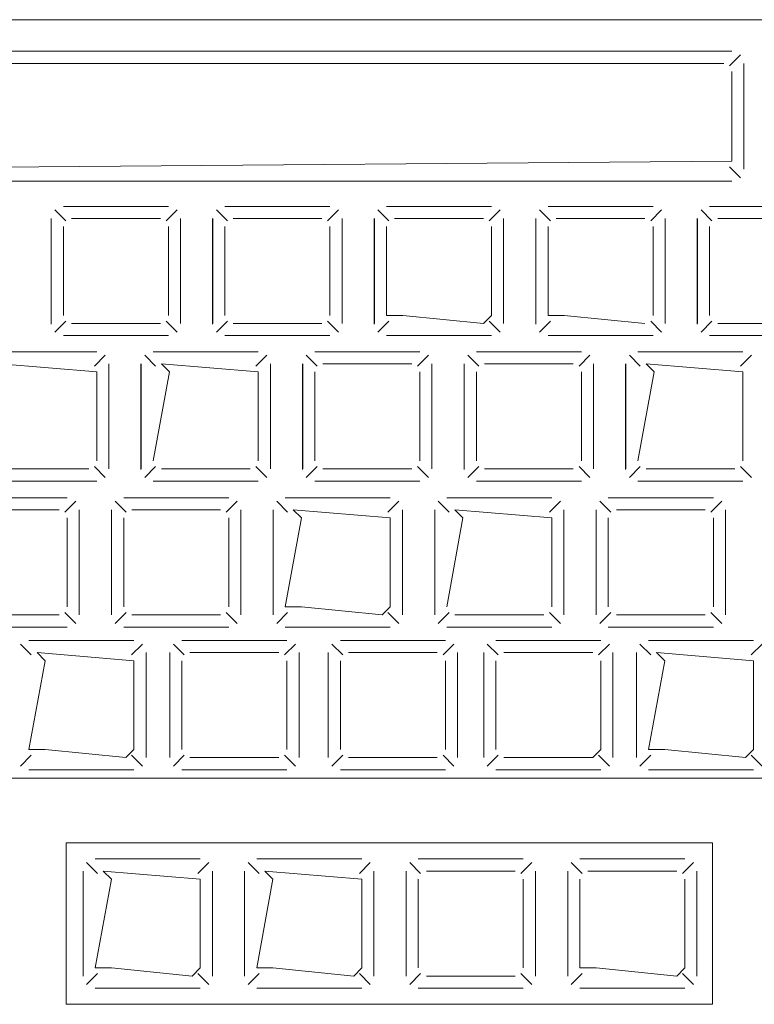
# Model space of a CAD drawing. Header units: feet. Extents: x 8 to 127, y 6 to 90.
# Tile 310 of 538: x 46.8264 to 46.8719, y 50.2947 to 50.3556. Entities that reach past the tile are written whole.
import ezdxf

# ---------------------------------------------------------------- set-up
doc = ezdxf.new("R2010")
doc.units = ezdxf.units.FT
doc.header["$MEASUREMENT"] = 0
doc.layers.add('MOBILARIO', color=8, linetype='Continuous')

msp = doc.modelspace()

# ---------------------------------------------------------------- linework, layer by layer
at = {"layer": 'MOBILARIO', "lineweight": 5}
for p, q in [((46.791295, 50.355619), (46.887795, 50.355619)), ((46.791295, 50.355619), (46.887795, 50.355619)), ((46.808597, 50.353664), (46.870494, 50.353664)), ((46.808597, 50.353664), (46.870494, 50.353664)), ((46.870348, 50.352768), (46.871024, 50.353444)), ((46.870348, 50.352768), (46.871024, 50.353444)), ((46.869994, 50.352914), (46.809097, 50.352914)), ((46.869994, 50.352914), (46.809097, 50.352914)), ((46.871244, 50.352914), (46.871244, 50.346369)), ((46.871244, 50.346369), (46.871244, 50.352914)), ((46.871244, 50.352914), (46.871244, 50.346369)), ((46.871244, 50.346369), (46.871244, 50.352914)), ((46.870494, 50.346869), (46.870494, 50.352414)), ((46.870494, 50.346869), (46.870494, 50.352414)), ((46.809097, 50.346369), (46.870494, 50.346869)), ((46.809097, 50.346369), (46.870494, 50.346869)), ((46.870348, 50.346516), (46.871024, 50.345839)), ((46.870348, 50.346516), (46.871024, 50.345839)), ((46.870494, 50.345619), (46.808597, 50.345619)), ((46.870494, 50.345619), (46.808597, 50.345619)), ((46.829266, 50.343169), (46.828589, 50.343846)), ((46.829266, 50.343169), (46.828589, 50.343846)), ((46.829119, 50.344066), (46.835619, 50.344066)), ((46.829119, 50.344066), (46.835619, 50.344066)), ((46.835473, 50.343169), (46.83615, 50.343846)), ((46.835473, 50.343169), (46.83615, 50.343846)), ((46.839266, 50.343169), (46.838589, 50.343846)), ((46.839266, 50.343169), (46.838589, 50.343846)), ((46.839119, 50.344066), (46.845619, 50.344066)), ((46.839119, 50.344066), (46.845619, 50.344066)), ((46.845473, 50.343169), (46.84615, 50.343846)), ((46.845473, 50.343169), (46.84615, 50.343846)), ((46.849266, 50.343169), (46.848589, 50.343846)), ((46.849266, 50.343169), (46.848589, 50.343846)), ((46.849119, 50.344066), (46.855619, 50.344066)), ((46.849119, 50.344066), (46.855619, 50.344066)), ((46.855473, 50.343169), (46.85615, 50.343846)), ((46.855473, 50.343169), (46.85615, 50.343846)), ((46.859266, 50.343169), (46.858589, 50.343846)), ((46.859266, 50.343169), (46.858589, 50.343846)), ((46.859119, 50.344066), (46.865619, 50.344066)), ((46.859119, 50.344066), (46.865619, 50.344066)), ((46.865473, 50.343169), (46.86615, 50.343846)), ((46.865473, 50.343169), (46.86615, 50.343846)), ((46.869266, 50.343169), (46.868589, 50.343846)), ((46.869266, 50.343169), (46.868589, 50.343846)), ((46.869119, 50.344066), (46.875619, 50.344066)), ((46.869119, 50.344066), (46.875619, 50.344066)), ((46.828357, 50.336779), (46.828357, 50.343324)), ((46.828357, 50.336779), (46.828357, 50.343324)), ((46.828369, 50.336816), (46.828369, 50.343316)), ((46.828369, 50.336816), (46.828369, 50.343316)), ((46.829619, 50.343316), (46.835119, 50.343316)), ((46.829619, 50.343316), (46.835119, 50.343316)), ((46.836369, 50.343316), (46.836369, 50.336816)), ((46.836369, 50.343316), (46.836369, 50.336816)), ((46.838357, 50.336779), (46.838357, 50.343324)), ((46.838357, 50.336779), (46.838357, 50.343324)), ((46.838369, 50.336816), (46.838369, 50.343316)), ((46.838369, 50.336816), (46.838369, 50.343316)), ((46.839619, 50.343316), (46.845119, 50.343316)), ((46.839619, 50.343316), (46.845119, 50.343316)), ((46.846369, 50.343316), (46.846369, 50.336816)), ((46.846369, 50.343316), (46.846369, 50.336816)), ((46.848357, 50.336779), (46.848357, 50.343324)), ((46.848357, 50.336779), (46.848357, 50.343324)), ((46.848369, 50.336816), (46.848369, 50.343316)), ((46.848369, 50.336816), (46.848369, 50.343316)), ((46.849619, 50.343316), (46.855119, 50.343316)), ((46.849619, 50.343316), (46.855119, 50.343316)), ((46.856369, 50.343316), (46.856369, 50.336816)), ((46.856369, 50.343316), (46.856369, 50.336816)), ((46.858357, 50.336779), (46.858357, 50.343324)), ((46.858357, 50.336779), (46.858357, 50.343324)), ((46.858369, 50.336816), (46.858369, 50.343316)), ((46.858369, 50.336816), (46.858369, 50.343316)), ((46.859619, 50.343316), (46.865119, 50.343316)), ((46.859619, 50.343316), (46.865119, 50.343316)), ((46.866369, 50.343316), (46.866369, 50.336816)), ((46.866369, 50.343316), (46.866369, 50.336816)), ((46.868357, 50.336779), (46.868357, 50.343324)), ((46.868357, 50.336779), (46.868357, 50.343324)), ((46.868369, 50.336816), (46.868369, 50.343316)), ((46.868369, 50.336816), (46.868369, 50.343316)), ((46.869619, 50.343316), (46.875119, 50.343316)), ((46.869619, 50.343316), (46.875119, 50.343316)), ((46.829119, 50.337316), (46.829119, 50.342816)), ((46.829119, 50.337316), (46.829119, 50.342816)), ((46.835619, 50.342816), (46.835619, 50.337316)), ((46.835619, 50.342816), (46.835619, 50.337316)), ((46.839119, 50.337316), (46.839119, 50.342816)), ((46.839119, 50.337316), (46.839119, 50.342816)), ((46.845619, 50.342816), (46.845619, 50.337316)), ((46.845619, 50.342816), (46.845619, 50.337316)), ((46.849119, 50.337316), (46.849119, 50.342816)), ((46.849119, 50.337316), (46.849119, 50.342816)), ((46.855619, 50.342816), (46.855619, 50.337316)), ((46.855619, 50.342816), (46.855619, 50.337316)), ((46.859119, 50.337316), (46.859119, 50.342816)), ((46.859119, 50.337316), (46.859119, 50.342816)), ((46.865619, 50.342816), (46.865619, 50.337316)), ((46.865619, 50.342816), (46.865619, 50.337316)), ((46.869119, 50.337316), (46.869119, 50.342816)), ((46.869119, 50.337316), (46.869119, 50.342816)), ((46.829266, 50.336962), (46.828589, 50.336285)), ((46.829266, 50.336962), (46.828589, 50.336285)), ((46.835119, 50.336816), (46.829619, 50.336816)), ((46.835119, 50.336816), (46.829619, 50.336816)), ((46.835473, 50.336962), (46.83615, 50.336285)), ((46.835473, 50.336962), (46.83615, 50.336285)), ((46.839266, 50.336962), (46.838589, 50.336285)), ((46.839266, 50.336962), (46.838589, 50.336285)), ((46.845119, 50.336816), (46.839619, 50.336816)), ((46.845119, 50.336816), (46.839619, 50.336816)), ((46.845473, 50.336962), (46.84615, 50.336285)), ((46.845473, 50.336962), (46.84615, 50.336285)), ((46.849266, 50.336962), (46.848589, 50.336285)), ((46.849266, 50.336962), (46.848589, 50.336285)), ((46.850119, 50.337316), (46.849119, 50.337316)), ((46.850119, 50.337316), (46.849119, 50.337316)), ((46.855119, 50.336816), (46.850119, 50.337316)), ((46.855119, 50.336816), (46.850119, 50.337316)), ((46.855619, 50.337316), (46.855119, 50.336816)), ((46.855619, 50.337316), (46.855119, 50.336816)), ((46.855473, 50.336962), (46.85615, 50.336285)), ((46.855473, 50.336962), (46.85615, 50.336285)), ((46.859266, 50.336962), (46.858589, 50.336285)), ((46.859266, 50.336962), (46.858589, 50.336285)), ((46.860119, 50.337316), (46.859119, 50.337316)), ((46.860119, 50.337316), (46.859119, 50.337316)), ((46.865119, 50.336816), (46.860119, 50.337316)), ((46.865119, 50.336816), (46.860119, 50.337316)), ((46.865473, 50.336962), (46.86615, 50.336285)), ((46.865473, 50.336962), (46.86615, 50.336285)), ((46.869266, 50.336962), (46.868589, 50.336285)), ((46.869266, 50.336962), (46.868589, 50.336285)), ((46.875119, 50.336816), (46.869619, 50.336816)), ((46.875119, 50.336816), (46.869619, 50.336816)), ((46.835619, 50.336066), (46.829119, 50.336066)), ((46.835619, 50.336066), (46.829119, 50.336066)), ((46.845619, 50.336066), (46.839119, 50.336066)), ((46.845619, 50.336066), (46.839119, 50.336066)), ((46.855619, 50.336066), (46.849119, 50.336066)), ((46.855619, 50.336066), (46.849119, 50.336066)), ((46.865619, 50.336066), (46.859119, 50.336066)), ((46.865619, 50.336066), (46.859119, 50.336066)), ((46.875619, 50.336066), (46.869119, 50.336066)), ((46.875619, 50.336066), (46.869119, 50.336066)), ((46.824682, 50.335066), (46.831182, 50.335066)), ((46.824682, 50.335066), (46.831182, 50.335066)), ((46.834682, 50.335066), (46.841182, 50.335066)), ((46.834682, 50.335066), (46.841182, 50.335066)), ((46.844682, 50.335066), (46.851182, 50.335066)), ((46.844682, 50.335066), (46.851182, 50.335066)), ((46.854682, 50.335066), (46.861182, 50.335066)), ((46.854682, 50.335066), (46.861182, 50.335066)), ((46.864682, 50.335066), (46.871182, 50.335066)), ((46.864682, 50.335066), (46.871182, 50.335066)), ((46.831036, 50.33417), (46.831713, 50.334846)), ((46.831036, 50.33417), (46.831713, 50.334846)), ((46.834829, 50.33417), (46.834152, 50.334846)), ((46.834829, 50.33417), (46.834152, 50.334846)), ((46.841036, 50.33417), (46.841713, 50.334846)), ((46.841036, 50.33417), (46.841713, 50.334846)), ((46.844829, 50.33417), (46.844152, 50.334846)), ((46.844829, 50.33417), (46.844152, 50.334846)), ((46.851036, 50.33417), (46.851713, 50.334846)), ((46.851036, 50.33417), (46.851713, 50.334846)), ((46.854829, 50.33417), (46.854152, 50.334846)), ((46.854829, 50.33417), (46.854152, 50.334846)), ((46.861036, 50.33417), (46.861713, 50.334846)), ((46.861036, 50.33417), (46.861713, 50.334846)), ((46.864829, 50.33417), (46.864152, 50.334846)), ((46.864829, 50.33417), (46.864152, 50.334846)), ((46.871036, 50.33417), (46.871713, 50.334846)), ((46.871036, 50.33417), (46.871713, 50.334846)), ((46.825182, 50.334316), (46.831182, 50.333816)), ((46.825182, 50.334316), (46.831182, 50.333816)), ((46.831182, 50.333816), (46.831182, 50.328316)), ((46.831182, 50.333816), (46.831182, 50.328316)), ((46.831932, 50.334316), (46.831932, 50.327816)), ((46.831932, 50.334316), (46.831932, 50.327816)), ((46.83392, 50.32778), (46.83392, 50.334325)), ((46.83392, 50.32778), (46.83392, 50.334325)), ((46.833932, 50.327816), (46.833932, 50.334316)), ((46.833932, 50.327816), (46.833932, 50.334316)), ((46.834682, 50.328316), (46.835682, 50.333816)), ((46.834682, 50.328316), (46.835682, 50.333816)), ((46.835682, 50.333816), (46.835182, 50.334316)), ((46.835182, 50.334316), (46.841182, 50.333816)), ((46.835682, 50.333816), (46.835182, 50.334316)), ((46.835182, 50.334316), (46.841182, 50.333816)), ((46.841182, 50.333816), (46.841182, 50.328316)), ((46.841182, 50.333816), (46.841182, 50.328316)), ((46.841932, 50.334316), (46.841932, 50.327816)), ((46.841932, 50.334316), (46.841932, 50.327816)), ((46.84392, 50.32778), (46.84392, 50.334325)), ((46.84392, 50.32778), (46.84392, 50.334325)), ((46.843932, 50.327816), (46.843932, 50.334316)), ((46.843932, 50.327816), (46.843932, 50.334316)), ((46.844682, 50.328316), (46.844682, 50.333816)), ((46.844682, 50.328316), (46.844682, 50.333816)), ((46.845182, 50.334316), (46.850682, 50.334316)), ((46.845182, 50.334316), (46.850682, 50.334316)), ((46.851182, 50.333816), (46.851182, 50.328316)), ((46.851182, 50.333816), (46.851182, 50.328316)), ((46.851932, 50.334316), (46.851932, 50.327816)), ((46.851932, 50.334316), (46.851932, 50.327816)), ((46.85392, 50.32778), (46.85392, 50.334325)), ((46.85392, 50.32778), (46.85392, 50.334325)), ((46.853932, 50.327816), (46.853932, 50.334316)), ((46.853932, 50.327816), (46.853932, 50.334316)), ((46.854682, 50.328316), (46.854682, 50.333816)), ((46.854682, 50.328316), (46.854682, 50.333816)), ((46.855182, 50.334316), (46.860682, 50.334316)), ((46.855182, 50.334316), (46.860682, 50.334316)), ((46.861182, 50.333816), (46.861182, 50.328316)), ((46.861182, 50.333816), (46.861182, 50.328316)), ((46.861932, 50.334316), (46.861932, 50.327816)), ((46.861932, 50.334316), (46.861932, 50.327816)), ((46.86392, 50.32778), (46.86392, 50.334325)), ((46.86392, 50.32778), (46.86392, 50.334325)), ((46.863932, 50.327816), (46.863932, 50.334316)), ((46.863932, 50.327816), (46.863932, 50.334316)), ((46.864682, 50.328316), (46.865682, 50.333816)), ((46.864682, 50.328316), (46.865682, 50.333816)), ((46.865682, 50.333816), (46.865182, 50.334316)), ((46.865182, 50.334316), (46.871182, 50.333816)), ((46.865682, 50.333816), (46.865182, 50.334316)), ((46.865182, 50.334316), (46.871182, 50.333816)), ((46.871182, 50.333816), (46.871182, 50.328316)), ((46.871182, 50.333816), (46.871182, 50.328316)), ((46.830682, 50.327816), (46.825182, 50.327816)), ((46.830682, 50.327816), (46.825182, 50.327816)), ((46.831036, 50.327962), (46.831713, 50.327286)), ((46.831036, 50.327962), (46.831713, 50.327286)), ((46.834829, 50.327962), (46.834152, 50.327286)), ((46.834829, 50.327962), (46.834152, 50.327286)), ((46.840682, 50.327816), (46.835182, 50.327816)), ((46.840682, 50.327816), (46.835182, 50.327816)), ((46.841036, 50.327962), (46.841713, 50.327286)), ((46.841036, 50.327962), (46.841713, 50.327286)), ((46.844829, 50.327962), (46.844152, 50.327286)), ((46.844829, 50.327962), (46.844152, 50.327286)), ((46.850682, 50.327816), (46.845182, 50.327816)), ((46.850682, 50.327816), (46.845182, 50.327816)), ((46.851036, 50.327962), (46.851713, 50.327286)), ((46.851036, 50.327962), (46.851713, 50.327286)), ((46.854829, 50.327962), (46.854152, 50.327286)), ((46.854829, 50.327962), (46.854152, 50.327286)), ((46.860682, 50.327816), (46.855182, 50.327816)), ((46.860682, 50.327816), (46.855182, 50.327816)), ((46.861036, 50.327962), (46.861713, 50.327286)), ((46.861036, 50.327962), (46.861713, 50.327286)), ((46.864829, 50.327962), (46.864152, 50.327286)), ((46.864829, 50.327962), (46.864152, 50.327286)), ((46.870682, 50.327816), (46.865182, 50.327816)), ((46.870682, 50.327816), (46.865182, 50.327816)), ((46.871036, 50.327962), (46.871713, 50.327286)), ((46.871036, 50.327962), (46.871713, 50.327286)), ((46.831182, 50.327066), (46.824682, 50.327066)), ((46.831182, 50.327066), (46.824682, 50.327066)), ((46.841182, 50.327066), (46.834682, 50.327066)), ((46.841182, 50.327066), (46.834682, 50.327066)), ((46.851182, 50.327066), (46.844682, 50.327066)), ((46.851182, 50.327066), (46.844682, 50.327066)), ((46.861182, 50.327066), (46.854682, 50.327066)), ((46.861182, 50.327066), (46.854682, 50.327066)), ((46.871182, 50.327066), (46.864682, 50.327066)), ((46.871182, 50.327066), (46.864682, 50.327066)), ((46.82285, 50.32603), (46.82935, 50.32603)), ((46.82285, 50.32603), (46.82935, 50.32603)), ((46.83285, 50.32603), (46.83935, 50.32603)), ((46.83285, 50.32603), (46.83935, 50.32603)), ((46.84285, 50.32603), (46.84935, 50.32603)), ((46.84285, 50.32603), (46.84935, 50.32603)), ((46.85285, 50.32603), (46.85935, 50.32603)), ((46.85285, 50.32603), (46.85935, 50.32603)), ((46.86285, 50.32603), (46.86935, 50.32603)), ((46.86285, 50.32603), (46.86935, 50.32603)), ((46.82335, 50.32528), (46.82885, 50.32528)), ((46.82335, 50.32528), (46.82885, 50.32528)), ((46.829203, 50.325133), (46.82988, 50.32581)), ((46.829203, 50.325133), (46.82988, 50.32581)), ((46.8301, 50.32528), (46.8301, 50.31878)), ((46.8301, 50.32528), (46.8301, 50.31878)), ((46.8321, 50.31878), (46.8321, 50.32528)), ((46.8321, 50.31878), (46.8321, 50.32528)), ((46.832996, 50.325133), (46.83232, 50.32581)), ((46.832996, 50.325133), (46.83232, 50.32581)), ((46.83335, 50.32528), (46.83885, 50.32528)), ((46.83335, 50.32528), (46.83885, 50.32528)), ((46.839203, 50.325133), (46.83988, 50.32581)), ((46.839203, 50.325133), (46.83988, 50.32581)), ((46.8401, 50.32528), (46.8401, 50.31878)), ((46.8401, 50.32528), (46.8401, 50.31878)), ((46.8421, 50.31878), (46.8421, 50.32528)), ((46.8421, 50.31878), (46.8421, 50.32528)), ((46.842996, 50.325133), (46.84232, 50.32581)), ((46.842996, 50.325133), (46.84232, 50.32581)), ((46.84385, 50.32478), (46.84335, 50.32528)), ((46.84335, 50.32528), (46.84935, 50.32478)), ((46.84385, 50.32478), (46.84335, 50.32528)), ((46.84335, 50.32528), (46.84935, 50.32478)), ((46.849203, 50.325133), (46.84988, 50.32581)), ((46.849203, 50.325133), (46.84988, 50.32581)), ((46.8501, 50.32528), (46.8501, 50.31878)), ((46.8501, 50.32528), (46.8501, 50.31878)), ((46.8521, 50.31878), (46.8521, 50.32528)), ((46.8521, 50.31878), (46.8521, 50.32528)), ((46.852996, 50.325133), (46.85232, 50.32581)), ((46.852996, 50.325133), (46.85232, 50.32581)), ((46.85385, 50.32478), (46.85335, 50.32528)), ((46.85335, 50.32528), (46.85935, 50.32478)), ((46.85385, 50.32478), (46.85335, 50.32528)), ((46.85335, 50.32528), (46.85935, 50.32478)), ((46.859203, 50.325133), (46.85988, 50.32581)), ((46.859203, 50.325133), (46.85988, 50.32581)), ((46.8601, 50.32528), (46.8601, 50.31878)), ((46.8601, 50.32528), (46.8601, 50.31878)), ((46.8621, 50.31878), (46.8621, 50.32528)), ((46.8621, 50.31878), (46.8621, 50.32528)), ((46.862996, 50.325133), (46.86232, 50.32581)), ((46.862996, 50.325133), (46.86232, 50.32581)), ((46.86335, 50.32528), (46.86885, 50.32528)), ((46.86335, 50.32528), (46.86885, 50.32528)), ((46.869203, 50.325133), (46.86988, 50.32581)), ((46.869203, 50.325133), (46.86988, 50.32581)), ((46.8701, 50.32528), (46.8701, 50.31878)), ((46.8701, 50.32528), (46.8701, 50.31878)), ((46.82935, 50.32478), (46.82935, 50.31928)), ((46.82935, 50.32478), (46.82935, 50.31928)), ((46.83285, 50.31928), (46.83285, 50.32478)), ((46.83285, 50.31928), (46.83285, 50.32478)), ((46.83935, 50.32478), (46.83935, 50.31928)), ((46.83935, 50.32478), (46.83935, 50.31928)), ((46.84285, 50.31928), (46.84385, 50.32478)), ((46.84285, 50.31928), (46.84385, 50.32478)), ((46.84935, 50.32478), (46.84935, 50.31928)), ((46.84935, 50.32478), (46.84935, 50.31928)), ((46.85285, 50.31928), (46.85385, 50.32478)), ((46.85285, 50.31928), (46.85385, 50.32478)), ((46.85935, 50.32478), (46.85935, 50.31928)), ((46.85935, 50.32478), (46.85935, 50.31928)), ((46.86285, 50.31928), (46.86285, 50.32478)), ((46.86285, 50.31928), (46.86285, 50.32478)), ((46.86935, 50.32478), (46.86935, 50.31928)), ((46.86935, 50.32478), (46.86935, 50.31928)), ((46.84385, 50.31928), (46.84285, 50.31928)), ((46.84385, 50.31928), (46.84285, 50.31928)), ((46.84885, 50.31878), (46.84385, 50.31928)), ((46.84885, 50.31878), (46.84385, 50.31928)), ((46.84935, 50.31928), (46.84885, 50.31878)), ((46.84935, 50.31928), (46.84885, 50.31878)), ((46.82885, 50.31878), (46.82335, 50.31878)), ((46.82885, 50.31878), (46.82335, 50.31878)), ((46.829203, 50.318926), (46.82988, 50.318249)), ((46.829203, 50.318926), (46.82988, 50.318249)), ((46.832996, 50.318926), (46.83232, 50.318249)), ((46.832996, 50.318926), (46.83232, 50.318249)), ((46.83885, 50.31878), (46.83335, 50.31878)), ((46.83885, 50.31878), (46.83335, 50.31878)), ((46.839203, 50.318926), (46.83988, 50.318249)), ((46.839203, 50.318926), (46.83988, 50.318249)), ((46.842996, 50.318926), (46.84232, 50.318249)), ((46.842996, 50.318926), (46.84232, 50.318249)), ((46.849203, 50.318926), (46.84988, 50.318249)), ((46.849203, 50.318926), (46.84988, 50.318249)), ((46.852996, 50.318926), (46.85232, 50.318249)), ((46.852996, 50.318926), (46.85232, 50.318249)), ((46.85885, 50.31878), (46.85335, 50.31878)), ((46.85885, 50.31878), (46.85335, 50.31878)), ((46.859203, 50.318926), (46.85988, 50.318249)), ((46.859203, 50.318926), (46.85988, 50.318249)), ((46.862996, 50.318926), (46.86232, 50.318249)), ((46.862996, 50.318926), (46.86232, 50.318249)), ((46.86885, 50.31878), (46.86335, 50.31878)), ((46.86885, 50.31878), (46.86335, 50.31878)), ((46.869203, 50.318926), (46.86988, 50.318249)), ((46.869203, 50.318926), (46.86988, 50.318249)), ((46.82935, 50.31803), (46.82285, 50.31803)), ((46.82935, 50.31803), (46.82285, 50.31803)), ((46.83935, 50.31803), (46.83285, 50.31803)), ((46.83935, 50.31803), (46.83285, 50.31803)), ((46.84935, 50.31803), (46.84285, 50.31803)), ((46.84935, 50.31803), (46.84285, 50.31803)), ((46.85935, 50.31803), (46.85285, 50.31803)), ((46.85935, 50.31803), (46.85285, 50.31803)), ((46.86935, 50.31803), (46.86285, 50.31803)), ((46.86935, 50.31803), (46.86285, 50.31803)), ((46.827131, 50.3163), (46.826454, 50.316977)), ((46.827131, 50.3163), (46.826454, 50.316977)), ((46.826985, 50.317196), (46.833485, 50.317196)), ((46.826985, 50.317196), (46.833485, 50.317196)), ((46.833338, 50.3163), (46.834015, 50.316977)), ((46.833338, 50.3163), (46.834015, 50.316977)), ((46.8366, 50.3163), (46.835923, 50.316977)), ((46.8366, 50.3163), (46.835923, 50.316977)), ((46.836454, 50.317196), (46.842954, 50.317196)), ((46.836454, 50.317196), (46.842954, 50.317196)), ((46.842807, 50.3163), (46.843484, 50.316977)), ((46.842807, 50.3163), (46.843484, 50.316977)), ((46.84641, 50.3163), (46.845733, 50.316977)), ((46.84641, 50.3163), (46.845733, 50.316977)), ((46.846263, 50.317196), (46.852763, 50.317196)), ((46.846263, 50.317196), (46.852763, 50.317196)), ((46.852617, 50.3163), (46.853293, 50.316977)), ((46.852617, 50.3163), (46.853293, 50.316977)), ((46.856031, 50.3163), (46.855355, 50.316977)), ((46.856031, 50.3163), (46.855355, 50.316977)), ((46.855885, 50.317196), (46.862385, 50.317196)), ((46.855885, 50.317196), (46.862385, 50.317196)), ((46.862238, 50.3163), (46.862915, 50.316977)), ((46.862238, 50.3163), (46.862915, 50.316977)), ((46.865487, 50.3163), (46.86481, 50.316977)), ((46.865487, 50.3163), (46.86481, 50.316977)), ((46.865341, 50.317196), (46.871841, 50.317196)), ((46.865341, 50.317196), (46.871841, 50.317196)), ((46.871694, 50.3163), (46.872371, 50.316977)), ((46.871694, 50.3163), (46.872371, 50.316977)), ((46.827985, 50.315946), (46.827485, 50.316446)), ((46.827485, 50.316446), (46.833485, 50.315946)), ((46.827985, 50.315946), (46.827485, 50.316446)), ((46.827485, 50.316446), (46.833485, 50.315946)), ((46.834235, 50.316446), (46.834235, 50.309946)), ((46.834235, 50.316446), (46.834235, 50.309946)), ((46.835704, 50.309946), (46.835704, 50.316446)), ((46.835704, 50.309946), (46.835704, 50.316446)), ((46.836954, 50.316446), (46.842454, 50.316446)), ((46.836954, 50.316446), (46.842454, 50.316446)), ((46.843704, 50.316446), (46.843704, 50.309946)), ((46.843704, 50.316446), (46.843704, 50.309946)), ((46.845513, 50.309946), (46.845513, 50.316446)), ((46.845513, 50.309946), (46.845513, 50.316446)), ((46.846763, 50.316446), (46.852263, 50.316446)), ((46.846763, 50.316446), (46.852263, 50.316446)), ((46.853513, 50.316446), (46.853513, 50.309946)), ((46.853513, 50.316446), (46.853513, 50.309946)), ((46.855135, 50.309946), (46.855135, 50.316446)), ((46.855135, 50.309946), (46.855135, 50.316446)), ((46.856385, 50.316446), (46.861885, 50.316446)), ((46.856385, 50.316446), (46.861885, 50.316446)), ((46.863135, 50.316446), (46.863135, 50.309946)), ((46.863135, 50.316446), (46.863135, 50.309946)), ((46.864591, 50.309946), (46.864591, 50.316446)), ((46.864591, 50.309946), (46.864591, 50.316446)), ((46.866341, 50.315946), (46.865841, 50.316446)), ((46.865841, 50.316446), (46.871841, 50.315946)), ((46.866341, 50.315946), (46.865841, 50.316446)), ((46.865841, 50.316446), (46.871841, 50.315946)), ((46.826985, 50.310446), (46.827985, 50.315946)), ((46.826985, 50.310446), (46.827985, 50.315946)), ((46.833485, 50.315946), (46.833485, 50.310446)), ((46.833485, 50.315946), (46.833485, 50.310446)), ((46.836454, 50.310446), (46.836454, 50.315946)), ((46.836454, 50.310446), (46.836454, 50.315946)), ((46.842954, 50.315946), (46.842954, 50.310446)), ((46.842954, 50.315946), (46.842954, 50.310446)), ((46.846263, 50.310446), (46.846263, 50.315946)), ((46.846263, 50.310446), (46.846263, 50.315946)), ((46.852763, 50.315946), (46.852763, 50.310446)), ((46.852763, 50.315946), (46.852763, 50.310446)), ((46.855885, 50.310446), (46.855885, 50.315946)), ((46.855885, 50.310446), (46.855885, 50.315946)), ((46.862385, 50.315946), (46.862385, 50.310446)), ((46.862385, 50.315946), (46.862385, 50.310446)), ((46.865341, 50.310446), (46.866341, 50.315946)), ((46.865341, 50.310446), (46.866341, 50.315946)), ((46.871841, 50.315946), (46.871841, 50.310446)), ((46.871841, 50.315946), (46.871841, 50.310446)), ((46.827131, 50.310093), (46.826454, 50.309416)), ((46.827131, 50.310093), (46.826454, 50.309416)), ((46.827985, 50.310446), (46.826985, 50.310446)), ((46.827985, 50.310446), (46.826985, 50.310446)), ((46.832985, 50.309946), (46.827985, 50.310446)), ((46.832985, 50.309946), (46.827985, 50.310446)), ((46.833485, 50.310446), (46.832985, 50.309946)), ((46.833485, 50.310446), (46.832985, 50.309946)), ((46.833338, 50.310093), (46.834015, 50.309416)), ((46.833338, 50.310093), (46.834015, 50.309416)), ((46.8366, 50.310093), (46.835923, 50.309416)), ((46.8366, 50.310093), (46.835923, 50.309416)), ((46.842807, 50.310093), (46.843484, 50.309416)), ((46.842807, 50.310093), (46.843484, 50.309416)), ((46.84641, 50.310093), (46.845733, 50.309416)), ((46.84641, 50.310093), (46.845733, 50.309416)), ((46.852617, 50.310093), (46.853293, 50.309416)), ((46.852617, 50.310093), (46.853293, 50.309416)), ((46.856031, 50.310093), (46.855355, 50.309416)), ((46.856031, 50.310093), (46.855355, 50.309416)), ((46.862385, 50.310446), (46.861885, 50.309946)), ((46.862385, 50.310446), (46.861885, 50.309946)), ((46.862238, 50.310093), (46.862915, 50.309416)), ((46.862238, 50.310093), (46.862915, 50.309416)), ((46.865487, 50.310093), (46.86481, 50.309416)), ((46.865487, 50.310093), (46.86481, 50.309416)), ((46.866341, 50.310446), (46.865341, 50.310446)), ((46.866341, 50.310446), (46.865341, 50.310446)), ((46.871341, 50.309946), (46.866341, 50.310446)), ((46.871341, 50.309946), (46.866341, 50.310446)), ((46.871841, 50.310446), (46.871341, 50.309946)), ((46.871841, 50.310446), (46.871341, 50.309946)), ((46.871694, 50.310093), (46.872371, 50.309416)), ((46.871694, 50.310093), (46.872371, 50.309416)), ((46.842454, 50.309946), (46.836954, 50.309946)), ((46.842454, 50.309946), (46.836954, 50.309946)), ((46.852263, 50.309946), (46.846763, 50.309946)), ((46.852263, 50.309946), (46.846763, 50.309946)), ((46.861885, 50.309946), (46.856385, 50.309946)), ((46.861885, 50.309946), (46.856385, 50.309946)), ((46.833485, 50.309196), (46.826985, 50.309196)), ((46.833485, 50.309196), (46.826985, 50.309196)), ((46.842954, 50.309196), (46.836454, 50.309196)), ((46.842954, 50.309196), (46.836454, 50.309196)), ((46.852763, 50.309196), (46.846263, 50.309196)), ((46.852763, 50.309196), (46.846263, 50.309196)), ((46.862385, 50.309196), (46.855885, 50.309196)), ((46.862385, 50.309196), (46.855885, 50.309196)), ((46.871841, 50.309196), (46.865341, 50.309196)), ((46.871841, 50.309196), (46.865341, 50.309196)), ((46.912795, 50.30868), (46.768295, 50.30868)), ((46.912795, 50.30868), (46.768295, 50.30868)), ((46.829295, 50.29468), (46.829295, 50.30468)), ((46.829295, 50.30468), (46.869295, 50.30468)), ((46.829295, 50.29468), (46.829295, 50.30468)), ((46.829295, 50.30468), (46.869295, 50.30468)), ((46.869295, 50.30468), (46.869295, 50.29468)), ((46.869295, 50.30468), (46.869295, 50.29468)), ((46.831233, 50.302783), (46.830556, 50.30346)), ((46.831233, 50.302783), (46.830556, 50.30346)), ((46.831087, 50.30368), (46.837587, 50.30368)), ((46.831087, 50.30368), (46.837587, 50.30368)), ((46.83744, 50.302783), (46.838117, 50.30346)), ((46.83744, 50.302783), (46.838117, 50.30346)), ((46.841233, 50.302783), (46.840556, 50.30346)), ((46.841233, 50.302783), (46.840556, 50.30346)), ((46.841087, 50.30368), (46.847587, 50.30368)), ((46.841087, 50.30368), (46.847587, 50.30368)), ((46.84744, 50.302783), (46.848117, 50.30346)), ((46.84744, 50.302783), (46.848117, 50.30346)), ((46.851233, 50.302783), (46.850556, 50.30346)), ((46.851233, 50.302783), (46.850556, 50.30346)), ((46.851087, 50.30368), (46.857587, 50.30368)), ((46.851087, 50.30368), (46.857587, 50.30368)), ((46.85744, 50.302783), (46.858117, 50.30346)), ((46.85744, 50.302783), (46.858117, 50.30346)), ((46.861233, 50.302783), (46.860556, 50.30346)), ((46.861233, 50.302783), (46.860556, 50.30346)), ((46.861087, 50.30368), (46.867587, 50.30368)), ((46.861087, 50.30368), (46.867587, 50.30368)), ((46.86744, 50.302783), (46.868117, 50.30346)), ((46.86744, 50.302783), (46.868117, 50.30346)), ((46.830337, 50.29643), (46.830337, 50.30293)), ((46.830337, 50.29643), (46.830337, 50.30293)), ((46.832087, 50.30243), (46.831587, 50.30293)), ((46.831587, 50.30293), (46.837587, 50.30243)), ((46.832087, 50.30243), (46.831587, 50.30293)), ((46.831587, 50.30293), (46.837587, 50.30243)), ((46.838337, 50.30293), (46.838337, 50.29643)), ((46.838337, 50.30293), (46.838337, 50.29643)), ((46.840337, 50.29643), (46.840337, 50.30293)), ((46.840337, 50.29643), (46.840337, 50.30293)), ((46.842087, 50.30243), (46.841587, 50.30293)), ((46.841587, 50.30293), (46.847587, 50.30243)), ((46.842087, 50.30243), (46.841587, 50.30293)), ((46.841587, 50.30293), (46.847587, 50.30243)), ((46.848337, 50.30293), (46.848337, 50.29643)), ((46.848337, 50.30293), (46.848337, 50.29643)), ((46.850337, 50.29643), (46.850337, 50.30293)), ((46.850337, 50.29643), (46.850337, 50.30293)), ((46.851587, 50.30293), (46.857087, 50.30293)), ((46.851587, 50.30293), (46.857087, 50.30293)), ((46.858337, 50.30293), (46.858337, 50.29643)), ((46.858337, 50.30293), (46.858337, 50.29643)), ((46.860337, 50.29643), (46.860337, 50.30293)), ((46.860337, 50.29643), (46.860337, 50.30293)), ((46.861587, 50.30293), (46.867087, 50.30293)), ((46.861587, 50.30293), (46.867087, 50.30293)), ((46.868337, 50.30293), (46.868337, 50.29643)), ((46.868337, 50.30293), (46.868337, 50.29643)), ((46.831087, 50.29693), (46.832087, 50.30243)), ((46.831087, 50.29693), (46.832087, 50.30243)), ((46.837587, 50.30243), (46.837587, 50.29693)), ((46.837587, 50.30243), (46.837587, 50.29693)), ((46.841087, 50.29693), (46.842087, 50.30243)), ((46.841087, 50.29693), (46.842087, 50.30243)), ((46.847587, 50.30243), (46.847587, 50.29693)), ((46.847587, 50.30243), (46.847587, 50.29693)), ((46.851087, 50.29693), (46.851087, 50.30243)), ((46.851087, 50.29693), (46.851087, 50.30243)), ((46.857587, 50.30243), (46.857587, 50.29693)), ((46.857587, 50.30243), (46.857587, 50.29693)), ((46.861087, 50.29693), (46.861087, 50.30243)), ((46.861087, 50.29693), (46.861087, 50.30243)), ((46.867587, 50.30243), (46.867587, 50.29693)), ((46.867587, 50.30243), (46.867587, 50.29693)), ((46.831233, 50.296576), (46.830556, 50.295899)), ((46.831233, 50.296576), (46.830556, 50.295899)), ((46.832087, 50.29693), (46.831087, 50.29693)), ((46.832087, 50.29693), (46.831087, 50.29693)), ((46.837087, 50.29643), (46.832087, 50.29693)), ((46.837087, 50.29643), (46.832087, 50.29693)), ((46.837587, 50.29693), (46.837087, 50.29643)), ((46.837587, 50.29693), (46.837087, 50.29643)), ((46.83744, 50.296576), (46.838117, 50.295899)), ((46.83744, 50.296576), (46.838117, 50.295899)), ((46.841233, 50.296576), (46.840556, 50.295899)), ((46.841233, 50.296576), (46.840556, 50.295899)), ((46.842087, 50.29693), (46.841087, 50.29693)), ((46.842087, 50.29693), (46.841087, 50.29693)), ((46.847087, 50.29643), (46.842087, 50.29693)), ((46.847087, 50.29643), (46.842087, 50.29693)), ((46.847587, 50.29693), (46.847087, 50.29643)), ((46.847587, 50.29693), (46.847087, 50.29643)), ((46.84744, 50.296576), (46.848117, 50.295899)), ((46.84744, 50.296576), (46.848117, 50.295899)), ((46.851233, 50.296576), (46.850556, 50.295899)), ((46.851233, 50.296576), (46.850556, 50.295899)), ((46.85744, 50.296576), (46.858117, 50.295899)), ((46.85744, 50.296576), (46.858117, 50.295899)), ((46.861233, 50.296576), (46.860556, 50.295899)), ((46.861233, 50.296576), (46.860556, 50.295899)), ((46.862087, 50.29693), (46.861087, 50.29693)), ((46.862087, 50.29693), (46.861087, 50.29693)), ((46.867087, 50.29643), (46.862087, 50.29693)), ((46.867087, 50.29643), (46.862087, 50.29693)), ((46.867587, 50.29693), (46.867087, 50.29643)), ((46.867587, 50.29693), (46.867087, 50.29643)), ((46.86744, 50.296576), (46.868117, 50.295899)), ((46.86744, 50.296576), (46.868117, 50.295899)), ((46.857087, 50.29643), (46.851587, 50.29643)), ((46.857087, 50.29643), (46.851587, 50.29643)), ((46.837587, 50.29568), (46.831087, 50.29568)), ((46.837587, 50.29568), (46.831087, 50.29568)), ((46.847587, 50.29568), (46.841087, 50.29568)), ((46.847587, 50.29568), (46.841087, 50.29568)), ((46.857587, 50.29568), (46.851087, 50.29568)), ((46.857587, 50.29568), (46.851087, 50.29568)), ((46.867587, 50.29568), (46.861087, 50.29568)), ((46.867587, 50.29568), (46.861087, 50.29568)), ((46.869295, 50.29468), (46.829295, 50.29468)), ((46.869295, 50.29468), (46.829295, 50.29468))]:
    msp.add_line(p, q, dxfattribs=at)
at = {"layer": 'MOBILARIO'}
for centre in [(46.869994, 50.346869), (46.869994, 50.346869), (46.849619, 50.337316), (46.849619, 50.337316), (46.855119, 50.337316), (46.855119, 50.337316), (46.859619, 50.337316), (46.859619, 50.337316), (46.830682, 50.333816), (46.830682, 50.333816), (46.835182, 50.333816), (46.835182, 50.333816), (46.840682, 50.333816), (46.840682, 50.333816), (46.865182, 50.333816), (46.865182, 50.333816), (46.870682, 50.333816), (46.870682, 50.333816), (46.84335, 50.32478), (46.84335, 50.32478), (46.84885, 50.32478), (46.84885, 50.32478), (46.85335, 50.32478), (46.85335, 50.32478), (46.85885, 50.32478), (46.85885, 50.32478), (46.84335, 50.31928), (46.84335, 50.31928), (46.84885, 50.31928), (46.84885, 50.31928), (46.827485, 50.315946), (46.827485, 50.315946), (46.832985, 50.315946), (46.832985, 50.315946), (46.865841, 50.315946), (46.865841, 50.315946), (46.871341, 50.315946), (46.871341, 50.315946), (46.827485, 50.310446), (46.827485, 50.310446), (46.832985, 50.310446), (46.832985, 50.310446), (46.861885, 50.310446), (46.861885, 50.310446), (46.865841, 50.310446), (46.865841, 50.310446), (46.871341, 50.310446), (46.871341, 50.310446), (46.831587, 50.30243), (46.831587, 50.30243), (46.837087, 50.30243), (46.837087, 50.30243), (46.841587, 50.30243), (46.841587, 50.30243), (46.847087, 50.30243), (46.847087, 50.30243), (46.831587, 50.29693), (46.831587, 50.29693), (46.837087, 50.29693), (46.837087, 50.29693), (46.841587, 50.29693), (46.841587, 50.29693), (46.847087, 50.29693), (46.847087, 50.29693), (46.861587, 50.29693), (46.861587, 50.29693), (46.867087, 50.29693), (46.867087, 50.29693)]:
    msp.add_arc(centre, 0.0005, 0, 0, dxfattribs=at)

doc.saveas('drawing.dxf')
